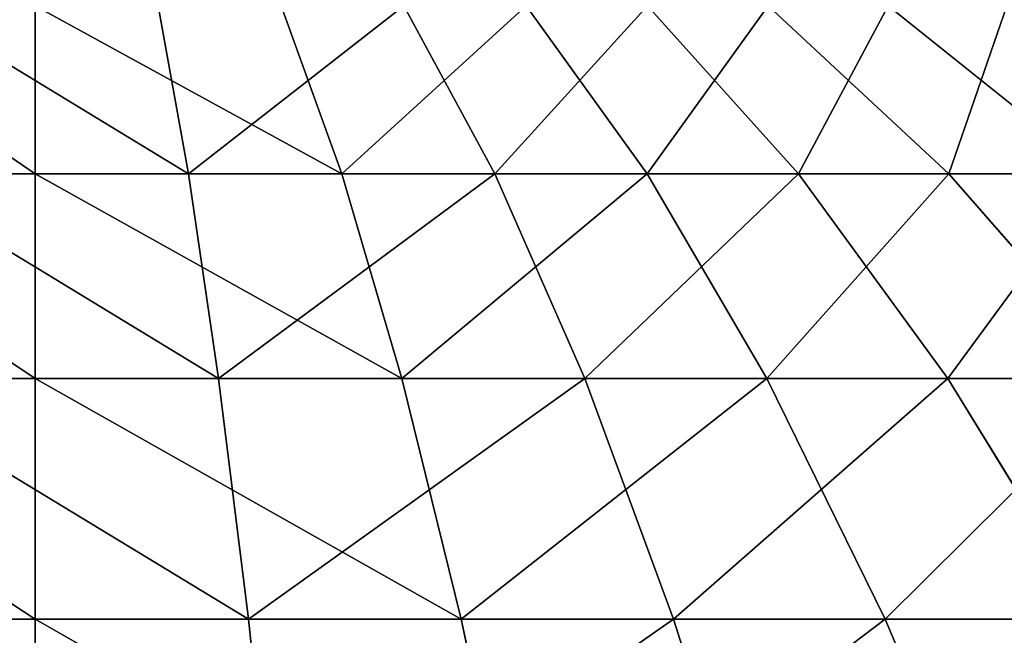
# Model space of a CAD drawing. Extents: x 143 to 263, y -61 to 82.
# Tile 488 of 656: x 202.98 to 206.58, y 55.83 to 58.08. Entities that reach past the tile are written whole.
import ezdxf

# ---------------------------------------------------------------- set-up
doc = ezdxf.new("R2010")
doc.units = 0
doc.header["$LTSCALE"] = 25.4
doc.layers.get('0').update_dxf_attribs({"color": 13, "linetype": 'CONTINUOUS'})

# ---------------------------------------------------------------- blocks, each defined once
blk = doc.blocks.new('ICE-BALL-8126_STL')
at = {"color": 41}
for p, q in [((25.4622, 2.513, 37.6334), (25.4622, 3.8248, 37.9222)), ((25.4622, 2.513, 37.6334), (25.4622, 3.8248, 37.9222)), ((26.3443, 3.8185, 77.039), (26.3443, 2.2834, 77.3193)), ((26.3443, 3.8185, 77.039), (26.3443, 2.2834, 77.3193)), ((24.7129, 3.6044, 70.8448), (24.7129, 2.5169, 71.1258)), ((24.7129, 3.6044, 70.8448), (24.7129, 2.5169, 71.1258)), ((24.7129, 2.5169, 71.1258), (25.4622, 3.1715, 74.0999)), ((24.7129, 2.5169, 71.1258), (25.4622, 3.1715, 74.0999)), ((25.4622, 3.1715, 74.0999), (25.4622, 1.8502, 74.3411)), ((25.4622, 3.1715, 74.0999), (25.4622, 1.8502, 74.3411)), ((24.0978, 2.2941, 43.8482), (24.7129, 3.0632, 40.8707)), ((24.0978, 2.2941, 43.8482), (24.7129, 3.0632, 40.8707)), ((24.7129, 1.9662, 40.6292), (24.7129, 3.0632, 40.8707)), ((24.7129, 1.9662, 40.6292), (24.7129, 3.0632, 40.8707)), ((25.4622, 2.513, 37.6334), (26.3443, 3.0535, 34.6728)), ((25.4622, 2.513, 37.6334), (26.3443, 3.0535, 34.6728)), ((26.3443, 1.5093, 34.4482), (26.3443, 3.0535, 34.6728)), ((26.3443, 1.5093, 34.4482), (26.3443, 3.0535, 34.6728)), ((26.3443, 2.2834, 77.3193), (27.3576, 2.7106, 80.2563)), ((26.3443, 2.2834, 77.3193), (27.3576, 2.7106, 80.2563)), ((24.0978, 1.8558, 68.1224), (24.7129, 2.5169, 71.1258)), ((24.0978, 1.8558, 68.1224), (24.7129, 2.5169, 71.1258)), ((24.7129, 2.5169, 71.1258), (24.7129, 1.4119, 71.3275)), ((24.7129, 2.5169, 71.1258), (24.7129, 1.4119, 71.3275)), ((24.7129, 1.9662, 40.6292), (25.4622, 2.513, 37.6334)), ((24.7129, 1.9662, 40.6292), (25.4622, 2.513, 37.6334)), ((25.4622, 1.1839, 37.4401), (25.4622, 2.513, 37.6334)), ((25.4622, 1.1839, 37.4401), (25.4622, 2.513, 37.6334)), ((25.4622, 1.8502, 74.3411), (26.3443, 2.2834, 77.3193)), ((25.4622, 1.8502, 74.3411), (26.3443, 2.2834, 77.3193)), ((26.3443, 2.2834, 77.3193), (26.3443, 0.7321, 77.488)), ((26.3443, 2.2834, 77.3193), (26.3443, 0.7321, 77.488)), ((24.0978, 1.414, 43.6545), (24.7129, 1.9662, 40.6292)), ((24.0978, 1.414, 43.6545), (24.7129, 1.9662, 40.6292)), ((24.7129, 0.8546, 40.4675), (24.7129, 1.9662, 40.6292)), ((24.7129, 0.8546, 40.4675), (24.7129, 1.9662, 40.6292)), ((24.7129, 1.4119, 71.3275), (25.4622, 1.8502, 74.3411)), ((24.7129, 1.4119, 71.3275), (25.4622, 1.8502, 74.3411)), ((25.4622, 1.8502, 74.3411), (25.4622, 0.5149, 74.4863)), ((25.4622, 1.8502, 74.3411), (25.4622, 0.5149, 74.4863)), ((26.3443, 1.5093, 34.4482), (27.3576, 1.8302, 31.4977)), ((26.3443, 1.5093, 34.4482), (27.3576, 1.8302, 31.4977)), ((25.4622, 1.1839, 37.4401), (26.3443, 1.5093, 34.4482)), ((25.4622, 1.1839, 37.4401), (26.3443, 1.5093, 34.4482)), ((26.3443, -0.0471, 34.3356), (26.3443, 1.5093, 34.4482)), ((26.3443, -0.0471, 34.3356), (26.3443, 1.5093, 34.4482)), ((24.0978, 0.9692, 68.2842), (24.7129, 1.4119, 71.3275)), ((24.0978, 0.9692, 68.2842), (24.7129, 1.4119, 71.3275)), ((24.7129, 1.4119, 71.3275), (24.7129, 0.2952, 71.4489)), ((24.7129, 1.4119, 71.3275), (24.7129, 0.2952, 71.4489)), ((24.7129, 0.8546, 40.4675), (25.4622, 1.1839, 37.4401)), ((24.7129, 0.8546, 40.4675), (25.4622, 1.1839, 37.4401)), ((25.4622, -0.1558, 37.3432), (25.4622, 1.1839, 37.4401)), ((25.4622, -0.1558, 37.3432), (25.4622, 1.1839, 37.4401)), ((26.3443, 0.7321, 77.488), (27.3576, 0.9462, 80.4482)), ((26.3443, 0.7321, 77.488), (27.3576, 0.9462, 80.4482)), ((24.0978, 0.5221, 43.5248), (24.7129, 0.8546, 40.4675)), ((24.0978, 0.5221, 43.5248), (24.7129, 0.8546, 40.4675)), ((24.7129, -0.2657, 40.3865), (24.7129, 0.8546, 40.4675)), ((24.7129, -0.2657, 40.3865), (24.7129, 0.8546, 40.4675)), ((25.4622, 0.5149, 74.4863), (26.3443, 0.7321, 77.488)), ((25.4622, 0.5149, 74.4863), (26.3443, 0.7321, 77.488)), ((26.3443, 0.7321, 77.488), (26.3443, -0.8273, 77.5443)), ((26.3443, 0.7321, 77.488), (26.3443, -0.8273, 77.5443)), ((24.7129, 0.2952, 71.4489), (25.4622, 0.5149, 74.4863)), ((24.7129, 0.2952, 71.4489), (25.4622, 0.5149, 74.4863)), ((25.4622, 0.5149, 74.4863), (25.4622, -0.8273, 74.5348)), ((25.4622, 0.5149, 74.4863), (25.4622, -0.8273, 74.5348)), ((24.0978, 0.0733, 68.3817), (24.7129, 0.2952, 71.4489)), ((24.0978, 0.0733, 68.3817), (24.7129, 0.2952, 71.4489)), ((24.7129, 0.2952, 71.4489), (24.7129, -0.8273, 71.4895)), ((24.7129, 0.2952, 71.4489), (24.7129, -0.8273, 71.4895)), ((26.3443, -0.0471, 34.3356), (27.3576, 0.06, 31.3696)), ((26.3443, -0.0471, 34.3356), (27.3576, 0.06, 31.3696)), ((25.4622, -0.1558, 37.3432), (26.3443, -0.0471, 34.3356)), ((25.4622, -0.1558, 37.3432), (26.3443, -0.0471, 34.3356)), ((26.3443, -1.6076, 34.3356), (26.3443, -0.0471, 34.3356)), ((26.3443, -1.6076, 34.3356), (26.3443, -0.0471, 34.3356)), ((24.7129, -0.2657, 40.3865), (25.4622, -0.1558, 37.3432)), ((24.7129, -0.2657, 40.3865), (25.4622, -0.1558, 37.3432)), ((25.4622, -1.4989, 37.3432), (25.4622, -0.1558, 37.3432)), ((25.4622, -1.4989, 37.3432), (25.4622, -0.1558, 37.3432)), ((24.0978, -0.3767, 43.4597), (24.7129, -0.2657, 40.3865)), ((24.0978, -0.3767, 43.4597), (24.7129, -0.2657, 40.3865)), ((24.7129, -1.389, 40.3865), (24.7129, -0.2657, 40.3865)), ((24.7129, -1.389, 40.3865), (24.7129, -0.2657, 40.3865)), ((24.0978, -0.8273, 68.4142), (24.7129, -0.8273, 71.4895)), ((24.0978, -0.8273, 68.4142), (24.7129, -0.8273, 71.4895)), ((24.7129, -0.8273, 71.4895), (25.4622, -0.8273, 74.5348)), ((24.7129, -0.8273, 71.4895), (24.7129, -1.9499, 71.4489)), ((24.7129, -0.8273, 71.4895), (25.4622, -0.8273, 74.5348)), ((24.7129, -0.8273, 71.4895), (24.7129, -1.9499, 71.4489)), ((25.4622, -0.8273, 74.5348), (26.3443, -0.8273, 77.5443)), ((25.4622, -0.8273, 74.5348), (25.4622, -2.1696, 74.4863)), ((25.4622, -0.8273, 74.5348), (26.3443, -0.8273, 77.5443)), ((25.4622, -0.8273, 74.5348), (25.4622, -2.1696, 74.4863)), ((26.3443, -0.8273, 77.5443), (27.3576, -0.8273, 80.5123)), ((26.3443, -0.8273, 77.5443), (26.3443, -2.3868, 77.488)), ((26.3443, -0.8273, 77.5443), (27.3576, -0.8273, 80.5123)), ((26.3443, -0.8273, 77.5443), (26.3443, -2.3868, 77.488))]:
    blk.add_line(p, q, dxfattribs=at)
mesh = blk.add_polyface(dxfattribs=at)
corners = [(25.4622, 3.8248, 37.9222), (26.3443, 3.0535, 34.6728), (25.4622, 2.513, 37.6334), (26.3443, 4.5774, 35.0083)]
mesh.append_faces([[corners[k] for k in face] for face in [(0, 1, 2), (1, 0, 3)]], dxfattribs={"vtx0": -1, "color": 41})
mesh = blk.add_polyface(dxfattribs=at)
corners = [(25.4622, 3.1715, 74.0999), (24.7129, 3.6044, 70.8448), (24.7129, 2.5169, 71.1258), (25.4622, 4.472, 73.764)]
mesh.append_faces([[corners[k] for k in face] for face in [(0, 1, 2), (1, 0, 3)]], dxfattribs={"vtx0": -1, "color": 41})
mesh = blk.add_polyface(dxfattribs=at)
corners = [(27.3576, 2.7106, 80.2563), (26.3443, 3.8185, 77.039), (26.3443, 2.2834, 77.3193), (27.3576, 4.4565, 79.9376)]
mesh.append_faces([[corners[k] for k in face] for face in [(0, 1, 2), (1, 0, 3)]], dxfattribs={"vtx0": -1, "color": 41})
mesh = blk.add_polyface(dxfattribs=at)
corners = [(24.0978, 3.158, 44.105), (24.7129, 3.0632, 40.8707), (24.0978, 2.2941, 43.8482), (24.7129, 4.1399, 41.1907)]
mesh.append_faces([[corners[k] for k in face] for face in [(0, 1, 2), (1, 0, 3)]], dxfattribs={"vtx0": -1, "color": 41})
mesh = blk.add_polyface(dxfattribs=at)
corners = [(24.7129, 3.0632, 40.8707), (25.4622, 2.513, 37.6334), (24.7129, 1.9662, 40.6292), (25.4622, 3.8248, 37.9222)]
mesh.append_faces([[corners[k] for k in face] for face in [(0, 1, 2), (1, 0, 3)]], dxfattribs={"vtx0": -1, "color": 41})
mesh = blk.add_polyface(dxfattribs=at)
corners = [(26.3443, 2.2834, 77.3193), (25.4622, 3.1715, 74.0999), (25.4622, 1.8502, 74.3411), (26.3443, 3.8185, 77.039)]
mesh.append_faces([[corners[k] for k in face] for face in [(0, 1, 2), (1, 0, 3)]], dxfattribs={"vtx0": -1, "color": 41})
mesh = blk.add_polyface(dxfattribs=at)
corners = [(24.7129, 2.5169, 71.1258), (24.0978, 2.7283, 67.897), (24.0978, 1.8558, 68.1224), (24.7129, 3.6044, 70.8448)]
mesh.append_faces([[corners[k] for k in face] for face in [(0, 1, 2), (1, 0, 3)]], dxfattribs={"vtx0": -1, "color": 41})
mesh = blk.add_polyface(dxfattribs=at)
corners = [(26.3443, 3.0535, 34.6728), (27.3576, 1.8302, 31.4977), (26.3443, 1.5093, 34.4482), (27.3576, 3.5864, 31.7531)]
mesh.append_faces([[corners[k] for k in face] for face in [(0, 1, 2), (1, 0, 3)]], dxfattribs={"vtx0": -1, "color": 41})
mesh = blk.add_polyface(dxfattribs=at)
corners = [(25.4622, 1.8502, 74.3411), (24.7129, 2.5169, 71.1258), (24.7129, 1.4119, 71.3275), (25.4622, 3.1715, 74.0999)]
mesh.append_faces([[corners[k] for k in face] for face in [(0, 1, 2), (1, 0, 3)]], dxfattribs={"vtx0": -1, "color": 41})
mesh = blk.add_polyface(dxfattribs=at)
corners = [(24.0978, 2.2941, 43.8482), (24.7129, 1.9662, 40.6292), (24.0978, 1.414, 43.6545), (24.7129, 3.0632, 40.8707)]
mesh.append_faces([[corners[k] for k in face] for face in [(0, 1, 2), (1, 0, 3)]], dxfattribs={"vtx0": -1, "color": 41})
mesh = blk.add_polyface(dxfattribs=at)
corners = [(25.4622, 2.513, 37.6334), (26.3443, 1.5093, 34.4482), (25.4622, 1.1839, 37.4401), (26.3443, 3.0535, 34.6728)]
mesh.append_faces([[corners[k] for k in face] for face in [(0, 1, 2), (1, 0, 3)]], dxfattribs={"vtx0": -1, "color": 41})
mesh = blk.add_polyface(dxfattribs=at)
corners = [(27.3576, 0.9462, 80.4482), (26.3443, 2.2834, 77.3193), (26.3443, 0.7321, 77.488), (27.3576, 2.7106, 80.2563)]
mesh.append_faces([[corners[k] for k in face] for face in [(0, 1, 2), (1, 0, 3)]], dxfattribs={"vtx0": -1, "color": 41})
mesh = blk.add_polyface(dxfattribs=at)
corners = [(24.7129, 1.4119, 71.3275), (24.0978, 1.8558, 68.1224), (24.0978, 0.9692, 68.2842), (24.7129, 2.5169, 71.1258)]
mesh.append_faces([[corners[k] for k in face] for face in [(0, 1, 2), (1, 0, 3)]], dxfattribs={"vtx0": -1, "color": 41})
mesh = blk.add_polyface(dxfattribs=at)
corners = [(24.7129, 1.9662, 40.6292), (25.4622, 1.1839, 37.4401), (24.7129, 0.8546, 40.4675), (25.4622, 2.513, 37.6334)]
mesh.append_faces([[corners[k] for k in face] for face in [(0, 1, 2), (1, 0, 3)]], dxfattribs={"vtx0": -1, "color": 41})
mesh = blk.add_polyface(dxfattribs=at)
corners = [(26.3443, 0.7321, 77.488), (25.4622, 1.8502, 74.3411), (25.4622, 0.5149, 74.4863), (26.3443, 2.2834, 77.3193)]
mesh.append_faces([[corners[k] for k in face] for face in [(0, 1, 2), (1, 0, 3)]], dxfattribs={"vtx0": -1, "color": 41})
mesh = blk.add_polyface(dxfattribs=at)
corners = [(24.0978, 1.414, 43.6545), (24.7129, 0.8546, 40.4675), (24.0978, 0.5221, 43.5248), (24.7129, 1.9662, 40.6292)]
mesh.append_faces([[corners[k] for k in face] for face in [(0, 1, 2), (1, 0, 3)]], dxfattribs={"vtx0": -1, "color": 41})
mesh = blk.add_polyface(dxfattribs=at)
corners = [(25.4622, 0.5149, 74.4863), (24.7129, 1.4119, 71.3275), (24.7129, 0.2952, 71.4489), (25.4622, 1.8502, 74.3411)]
mesh.append_faces([[corners[k] for k in face] for face in [(0, 1, 2), (1, 0, 3)]], dxfattribs={"vtx0": -1, "color": 41})
mesh = blk.add_polyface(dxfattribs=at)
corners = [(26.3443, 1.5093, 34.4482), (27.3576, 0.06, 31.3696), (26.3443, -0.0471, 34.3356), (27.3576, 1.8302, 31.4977)]
mesh.append_faces([[corners[k] for k in face] for face in [(0, 1, 2), (1, 0, 3)]], dxfattribs={"vtx0": -1, "color": 41})
mesh = blk.add_polyface(dxfattribs=at)
corners = [(25.4622, 1.1839, 37.4401), (26.3443, -0.0471, 34.3356), (25.4622, -0.1558, 37.3432), (26.3443, 1.5093, 34.4482)]
mesh.append_faces([[corners[k] for k in face] for face in [(0, 1, 2), (1, 0, 3)]], dxfattribs={"vtx0": -1, "color": 41})
mesh = blk.add_polyface(dxfattribs=at)
corners = [(24.7129, 0.2952, 71.4489), (24.0978, 0.9692, 68.2842), (24.0978, 0.0733, 68.3817), (24.7129, 1.4119, 71.3275)]
mesh.append_faces([[corners[k] for k in face] for face in [(0, 1, 2), (1, 0, 3)]], dxfattribs={"vtx0": -1, "color": 41})
mesh = blk.add_polyface(dxfattribs=at)
corners = [(24.7129, 0.8546, 40.4675), (25.4622, -0.1558, 37.3432), (24.7129, -0.2657, 40.3865), (25.4622, 1.1839, 37.4401)]
mesh.append_faces([[corners[k] for k in face] for face in [(0, 1, 2), (1, 0, 3)]], dxfattribs={"vtx0": -1, "color": 41})
mesh = blk.add_polyface(dxfattribs=at)
corners = [(27.3576, 0.9462, 80.4482), (26.3443, -0.8273, 77.5443), (27.3576, -0.8273, 80.5123), (26.3443, 0.7321, 77.488)]
mesh.append_faces([[corners[k] for k in face] for face in [(0, 1, 2), (1, 0, 3)]], dxfattribs={"vtx0": -1, "color": 41})
mesh = blk.add_polyface(dxfattribs=at)
corners = [(24.0978, 0.5221, 43.5248), (24.7129, -0.2657, 40.3865), (24.0978, -0.3767, 43.4597), (24.7129, 0.8546, 40.4675)]
mesh.append_faces([[corners[k] for k in face] for face in [(0, 1, 2), (1, 0, 3)]], dxfattribs={"vtx0": -1, "color": 41})
mesh = blk.add_polyface(dxfattribs=at)
corners = [(26.3443, 0.7321, 77.488), (25.4622, -0.8273, 74.5348), (26.3443, -0.8273, 77.5443), (25.4622, 0.5149, 74.4863)]
mesh.append_faces([[corners[k] for k in face] for face in [(0, 1, 2), (1, 0, 3)]], dxfattribs={"vtx0": -1, "color": 41})
mesh = blk.add_polyface(dxfattribs=at)
corners = [(25.4622, 0.5149, 74.4863), (24.7129, -0.8273, 71.4895), (25.4622, -0.8273, 74.5348), (24.7129, 0.2952, 71.4489)]
mesh.append_faces([[corners[k] for k in face] for face in [(0, 1, 2), (1, 0, 3)]], dxfattribs={"vtx0": -1, "color": 41})
mesh = blk.add_polyface(dxfattribs=at)
corners = [(24.7129, 0.2952, 71.4489), (24.0978, -0.8273, 68.4142), (24.7129, -0.8273, 71.4895), (24.0978, 0.0733, 68.3817)]
mesh.append_faces([[corners[k] for k in face] for face in [(0, 1, 2), (1, 0, 3)]], dxfattribs={"vtx0": -1, "color": 41})
mesh = blk.add_polyface(dxfattribs=at)
corners = [(26.3443, -1.6076, 34.3356), (27.3576, 0.06, 31.3696), (27.3576, -1.7147, 31.3696), (26.3443, -0.0471, 34.3356)]
mesh.append_faces([[corners[k] for k in face] for face in [(0, 1, 2), (1, 0, 3)]], dxfattribs={"vtx0": -1, "color": 41})
mesh = blk.add_polyface(dxfattribs=at)
corners = [(25.4622, -1.4989, 37.3432), (26.3443, -0.0471, 34.3356), (26.3443, -1.6076, 34.3356), (25.4622, -0.1558, 37.3432)]
mesh.append_faces([[corners[k] for k in face] for face in [(0, 1, 2), (1, 0, 3)]], dxfattribs={"vtx0": -1, "color": 41})
mesh = blk.add_polyface(dxfattribs=at)
corners = [(24.7129, -1.389, 40.3865), (25.4622, -0.1558, 37.3432), (25.4622, -1.4989, 37.3432), (24.7129, -0.2657, 40.3865)]
mesh.append_faces([[corners[k] for k in face] for face in [(0, 1, 2), (1, 0, 3)]], dxfattribs={"vtx0": -1, "color": 41})
mesh = blk.add_polyface(dxfattribs=at)
corners = [(24.0978, -1.2779, 43.4597), (24.7129, -0.2657, 40.3865), (24.7129, -1.389, 40.3865), (24.0978, -0.3767, 43.4597)]
mesh.append_faces([[corners[k] for k in face] for face in [(0, 1, 2), (1, 0, 3)]], dxfattribs={"vtx0": -1, "color": 41})
mesh = blk.add_polyface(dxfattribs=at)
corners = [(24.7129, -0.8273, 71.4895), (24.0978, -1.728, 68.3817), (24.7129, -1.9499, 71.4489), (24.0978, -0.8273, 68.4142)]
mesh.append_faces([[corners[k] for k in face] for face in [(0, 1, 2), (1, 0, 3)]], dxfattribs={"vtx0": -1, "color": 41})
mesh = blk.add_polyface(dxfattribs=at)
corners = [(25.4622, -0.8273, 74.5348), (24.7129, -1.9499, 71.4489), (25.4622, -2.1696, 74.4863), (24.7129, -0.8273, 71.4895)]
mesh.append_faces([[corners[k] for k in face] for face in [(0, 1, 2), (1, 0, 3)]], dxfattribs={"vtx0": -1, "color": 41})
mesh = blk.add_polyface(dxfattribs=at)
corners = [(26.3443, -0.8273, 77.5443), (25.4622, -2.1696, 74.4863), (26.3443, -2.3868, 77.488), (25.4622, -0.8273, 74.5348)]
mesh.append_faces([[corners[k] for k in face] for face in [(0, 1, 2), (1, 0, 3)]], dxfattribs={"vtx0": -1, "color": 41})
mesh = blk.add_polyface(dxfattribs=at)
corners = [(27.3576, -0.8273, 80.5123), (26.3443, -2.3868, 77.488), (27.3576, -2.6009, 80.4482), (26.3443, -0.8273, 77.5443)]
mesh.append_faces([[corners[k] for k in face] for face in [(0, 1, 2), (1, 0, 3)]], dxfattribs={"vtx0": -1, "color": 41})

msp = doc.modelspace()

# ---------------------------------------------------------------- block references
at = {"color": 0, "rotation": 270}
msp.add_blockref('ICE-BALL-8126_STL', (203.8636, 82.2326), dxfattribs=at)

doc.saveas('drawing.dxf')
